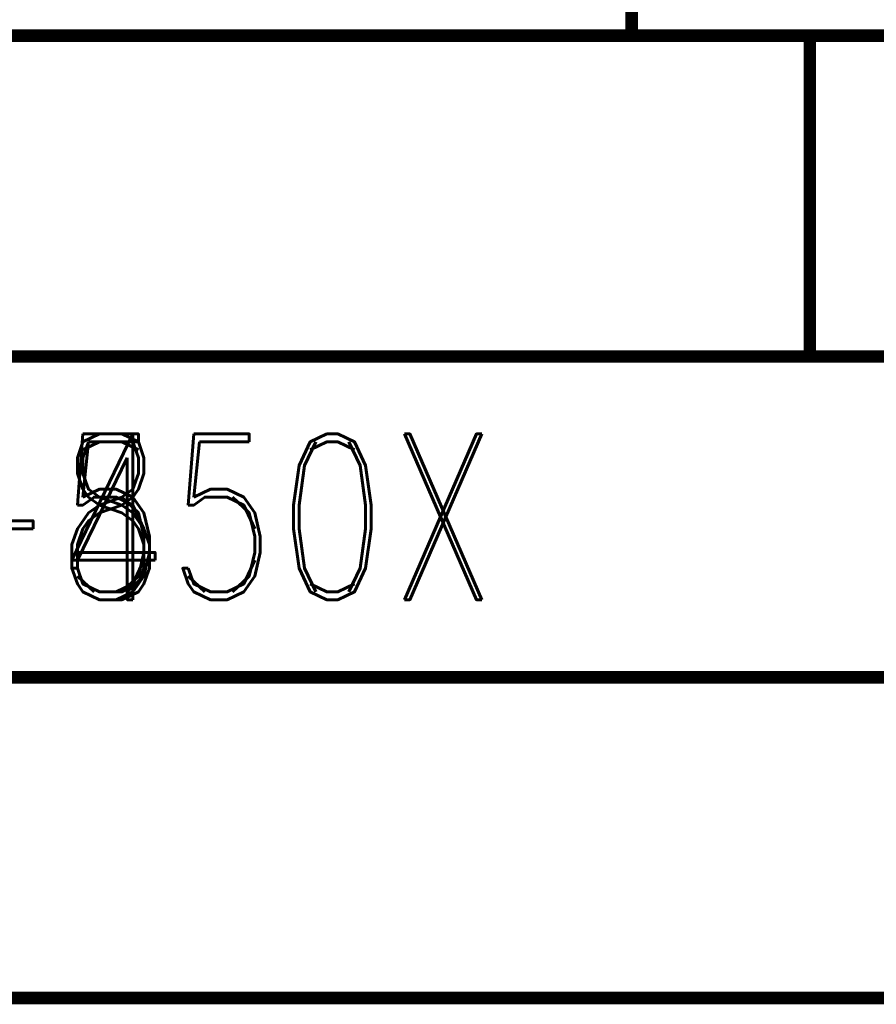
# Model space of a CAD drawing. Extents: x -2 to 113, y -136 to 16.
# Tile 328 of 541: x 20.47 to 27.54, y -10.98 to -2.86. Entities that reach past the tile are written whole.
import ezdxf
from ezdxf.enums import TextEntityAlignment as Align

# ---------------------------------------------------------------- set-up
doc = ezdxf.new("R2010")
doc.units = 0
doc.header["$MEASUREMENT"] = 0
doc.linetypes.add('SOLID', pattern=[0])
doc.layers.get('0').update_dxf_attribs({"linetype": 'SOLID'})
for name, color, linetype in [('1', 7, 'SOLID'), ('10', 7, 'SOLID'), ('11', 7, 'SOLID'), ('12', 7, 'SOLID'), ('13', 7, 'SOLID'), ('14', 7, 'SOLID'), ('15', 7, 'SOLID'), ('16', 7, 'SOLID'), ('17', 7, 'SOLID'), ('18', 7, 'SOLID'), ('19', 7, 'SOLID'), ('2', 7, 'SOLID'), ('20', 7, 'SOLID'), ('21', 7, 'SOLID'), ('22', 7, 'SOLID'), ('23', 7, 'SOLID'), ('24', 7, 'SOLID'), ('25', 7, 'SOLID'), ('26', 7, 'SOLID'), ('27', 7, 'SOLID'), ('28', 7, 'SOLID'), ('29', 7, 'SOLID'), ('3', 7, 'SOLID'), ('30', 7, 'SOLID'), ('31', 7, 'SOLID'), ('32', 7, 'SOLID'), ('33', 7, 'SOLID'), ('34', 7, 'SOLID'), ('35', 7, 'SOLID'), ('36', 7, 'SOLID'), ('37', 7, 'SOLID'), ('38', 7, 'SOLID'), ('39', 7, 'SOLID'), ('4', 7, 'SOLID'), ('40', 7, 'SOLID'), ('41', 7, 'SOLID'), ('42', 7, 'SOLID'), ('43', 7, 'SOLID'), ('44', 7, 'SOLID'), ('45', 7, 'SOLID'), ('46', 7, 'SOLID'), ('47', 7, 'SOLID'), ('48', 7, 'SOLID'), ('49', 7, 'SOLID'), ('5', 7, 'SOLID'), ('50', 7, 'SOLID'), ('51', 7, 'SOLID'), ('52', 7, 'SOLID'), ('53', 7, 'SOLID'), ('54', 7, 'SOLID'), ('55', 7, 'SOLID'), ('56', 7, 'SOLID'), ('57', 7, 'SOLID'), ('58', 7, 'SOLID'), ('59', 7, 'SOLID'), ('6', 7, 'SOLID'), ('60', 7, 'SOLID'), ('61', 7, 'SOLID'), ('62', 7, 'SOLID'), ('63', 7, 'SOLID'), ('64', 7, 'SOLID'), ('65', 7, 'SOLID'), ('66', 7, 'SOLID'), ('67', 7, 'SOLID'), ('68', 7, 'SOLID'), ('7', 7, 'SOLID'), ('8', 7, 'SOLID'), ('9', 7, 'SOLID')]:
    doc.layers.add(name, color=color, linetype=linetype)
doc.styles.add('ROMAND', font='romand', dxfattribs={"height": 1})

msp = doc.modelspace()

# ---------------------------------------------------------------- linework, layer by layer
at = {"color": 7, "linetype": 'SOLID', "const_width": 0.1029}
for points in [[(25.5178, -0.3444), (25.5178, -2.9915)], [(-0.2175, -2.9915), (111.5472, -2.9915)], [(26.9884, -2.9915), (26.9884, -5.6385)], [(-0.2175, -5.6385), (111.5472, -5.6385)], [(-0.2175, -8.2856), (111.5472, -8.2856)], [(-0.2175, -10.9326), (111.5472, -10.9326)]]:
    msp.add_lwpolyline(points, dxfattribs=at)
at = {"layer": '1', "color": 7, "linetype": 'SOLID', "const_width": 0.1029}
for points in [[(25.5178, -0.3444), (25.5178, -2.9915)], [(-0.2175, -2.9915), (111.5472, -2.9915)], [(26.9884, -2.9915), (26.9884, -5.6385)], [(-0.2175, -5.6385), (111.5472, -5.6385)], [(-0.2175, -8.2856), (111.5472, -8.2856)], [(-0.2175, -10.9326), (111.5472, -10.9326)]]:
    msp.add_lwpolyline(points, dxfattribs=at)
at = {"layer": '10', "color": 7, "linetype": 'SOLID', "const_width": 0.1029}
for points in [[(25.5178, -0.3444), (25.5178, -2.9915)], [(-0.2175, -2.9915), (111.5472, -2.9915)], [(26.9884, -2.9915), (26.9884, -5.6385)], [(-0.2175, -5.6385), (111.5472, -5.6385)], [(-0.2175, -8.2856), (111.5472, -8.2856)], [(-0.2175, -10.9326), (111.5472, -10.9326)]]:
    msp.add_lwpolyline(points, dxfattribs=at)
at = {"layer": '11', "color": 7, "linetype": 'SOLID', "const_width": 0.1029}
for points in [[(25.5178, -0.3444), (25.5178, -2.9915)], [(-0.2175, -2.9915), (111.5472, -2.9915)], [(26.9884, -2.9915), (26.9884, -5.6385)], [(-0.2175, -5.6385), (111.5472, -5.6385)], [(-0.2175, -8.2856), (111.5472, -8.2856)], [(-0.2175, -10.9326), (111.5472, -10.9326)]]:
    msp.add_lwpolyline(points, dxfattribs=at)
at = {"layer": '12', "color": 7, "linetype": 'SOLID', "const_width": 0.1029}
for points in [[(25.5178, -0.3444), (25.5178, -2.9915)], [(-0.2175, -2.9915), (111.5472, -2.9915)], [(26.9884, -2.9915), (26.9884, -5.6385)], [(-0.2175, -5.6385), (111.5472, -5.6385)], [(-0.2175, -8.2856), (111.5472, -8.2856)], [(-0.2175, -10.9326), (111.5472, -10.9326)]]:
    msp.add_lwpolyline(points, dxfattribs=at)
at = {"layer": '13', "color": 7, "linetype": 'SOLID', "const_width": 0.1029}
for points in [[(25.5178, -0.3444), (25.5178, -2.9915)], [(-0.2175, -2.9915), (111.5472, -2.9915)], [(26.9884, -2.9915), (26.9884, -5.6385)], [(-0.2175, -5.6385), (111.5472, -5.6385)], [(-0.2175, -8.2856), (111.5472, -8.2856)], [(-0.2175, -10.9326), (111.5472, -10.9326)]]:
    msp.add_lwpolyline(points, dxfattribs=at)
at = {"layer": '14', "color": 7, "linetype": 'SOLID', "const_width": 0.1029}
for points in [[(25.5178, -0.3444), (25.5178, -2.9915)], [(-0.2175, -2.9915), (111.5472, -2.9915)], [(26.9884, -2.9915), (26.9884, -5.6385)], [(-0.2175, -5.6385), (111.5472, -5.6385)], [(-0.2175, -8.2856), (111.5472, -8.2856)], [(-0.2175, -10.9326), (111.5472, -10.9326)]]:
    msp.add_lwpolyline(points, dxfattribs=at)
at = {"layer": '15', "color": 7, "linetype": 'SOLID', "const_width": 0.1029}
for points in [[(25.5178, -0.3444), (25.5178, -2.9915)], [(-0.2175, -2.9915), (111.5472, -2.9915)], [(26.9884, -2.9915), (26.9884, -5.6385)], [(-0.2175, -5.6385), (111.5472, -5.6385)], [(-0.2175, -8.2856), (111.5472, -8.2856)], [(-0.2175, -10.9326), (111.5472, -10.9326)]]:
    msp.add_lwpolyline(points, dxfattribs=at)
at = {"layer": '16', "color": 7, "linetype": 'SOLID', "const_width": 0.1029}
for points in [[(25.5178, -0.3444), (25.5178, -2.9915)], [(-0.2175, -2.9915), (111.5472, -2.9915)], [(26.9884, -2.9915), (26.9884, -5.6385)], [(-0.2175, -5.6385), (111.5472, -5.6385)], [(-0.2175, -8.2856), (111.5472, -8.2856)], [(-0.2175, -10.9326), (111.5472, -10.9326)]]:
    msp.add_lwpolyline(points, dxfattribs=at)
at = {"layer": '17', "color": 7, "linetype": 'SOLID', "const_width": 0.1029}
for points in [[(25.5178, -0.3444), (25.5178, -2.9915)], [(-0.2175, -2.9915), (111.5472, -2.9915)], [(26.9884, -2.9915), (26.9884, -5.6385)], [(-0.2175, -5.6385), (111.5472, -5.6385)], [(-0.2175, -8.2856), (111.5472, -8.2856)], [(-0.2175, -10.9326), (111.5472, -10.9326)]]:
    msp.add_lwpolyline(points, dxfattribs=at)
at = {"layer": '18', "color": 7, "linetype": 'SOLID', "const_width": 0.1029}
for points in [[(25.5178, -0.3444), (25.5178, -2.9915)], [(-0.2175, -2.9915), (111.5472, -2.9915)], [(26.9884, -2.9915), (26.9884, -5.6385)], [(-0.2175, -5.6385), (111.5472, -5.6385)], [(-0.2175, -8.2856), (111.5472, -8.2856)], [(-0.2175, -10.9326), (111.5472, -10.9326)]]:
    msp.add_lwpolyline(points, dxfattribs=at)
at = {"layer": '19', "color": 7, "linetype": 'SOLID', "const_width": 0.1029}
for points in [[(25.5178, -0.3444), (25.5178, -2.9915)], [(-0.2175, -2.9915), (111.5472, -2.9915)], [(26.9884, -2.9915), (26.9884, -5.6385)], [(-0.2175, -5.6385), (111.5472, -5.6385)], [(-0.2175, -8.2856), (111.5472, -8.2856)], [(-0.2175, -10.9326), (111.5472, -10.9326)]]:
    msp.add_lwpolyline(points, dxfattribs=at)
at = {"layer": '2', "color": 7, "linetype": 'SOLID', "const_width": 0.1029}
for points in [[(25.5178, -0.3444), (25.5178, -2.9915)], [(-0.2175, -2.9915), (111.5472, -2.9915)], [(26.9884, -2.9915), (26.9884, -5.6385)], [(-0.2175, -5.6385), (111.5472, -5.6385)], [(-0.2175, -8.2856), (111.5472, -8.2856)], [(-0.2175, -10.9326), (111.5472, -10.9326)]]:
    msp.add_lwpolyline(points, dxfattribs=at)
at = {"layer": '20', "color": 7, "linetype": 'SOLID', "const_width": 0.1029}
for points in [[(25.5178, -0.3444), (25.5178, -2.9915)], [(-0.2175, -2.9915), (111.5472, -2.9915)], [(26.9884, -2.9915), (26.9884, -5.6385)], [(-0.2175, -5.6385), (111.5472, -5.6385)], [(-0.2175, -8.2856), (111.5472, -8.2856)], [(-0.2175, -10.9326), (111.5472, -10.9326)]]:
    msp.add_lwpolyline(points, dxfattribs=at)
at = {"layer": '21', "color": 7, "linetype": 'SOLID', "const_width": 0.1029}
for points in [[(25.5178, -0.3444), (25.5178, -2.9915)], [(-0.2175, -2.9915), (111.5472, -2.9915)], [(26.9884, -2.9915), (26.9884, -5.6385)], [(-0.2175, -5.6385), (111.5472, -5.6385)], [(-0.2175, -8.2856), (111.5472, -8.2856)], [(-0.2175, -10.9326), (111.5472, -10.9326)]]:
    msp.add_lwpolyline(points, dxfattribs=at)
at = {"layer": '22', "color": 7, "linetype": 'SOLID', "const_width": 0.1029}
for points in [[(25.5178, -0.3444), (25.5178, -2.9915)], [(-0.2175, -2.9915), (111.5472, -2.9915)], [(26.9884, -2.9915), (26.9884, -5.6385)], [(-0.2175, -5.6385), (111.5472, -5.6385)], [(-0.2175, -8.2856), (111.5472, -8.2856)], [(-0.2175, -10.9326), (111.5472, -10.9326)]]:
    msp.add_lwpolyline(points, dxfattribs=at)
at = {"layer": '23', "color": 7, "linetype": 'SOLID', "const_width": 0.1029}
for points in [[(25.5178, -0.3444), (25.5178, -2.9915)], [(-0.2175, -2.9915), (111.5472, -2.9915)], [(26.9884, -2.9915), (26.9884, -5.6385)], [(-0.2175, -5.6385), (111.5472, -5.6385)], [(-0.2175, -8.2856), (111.5472, -8.2856)], [(-0.2175, -10.9326), (111.5472, -10.9326)]]:
    msp.add_lwpolyline(points, dxfattribs=at)
at = {"layer": '24', "color": 7, "linetype": 'SOLID', "const_width": 0.1029}
for points in [[(25.5178, -0.3444), (25.5178, -2.9915)], [(-0.2175, -2.9915), (111.5472, -2.9915)], [(26.9884, -2.9915), (26.9884, -5.6385)], [(-0.2175, -5.6385), (111.5472, -5.6385)], [(-0.2175, -8.2856), (111.5472, -8.2856)], [(-0.2175, -10.9326), (111.5472, -10.9326)]]:
    msp.add_lwpolyline(points, dxfattribs=at)
at = {"layer": '25', "color": 7, "linetype": 'SOLID', "const_width": 0.1029}
for points in [[(25.5178, -0.3444), (25.5178, -2.9915)], [(-0.2175, -2.9915), (111.5472, -2.9915)], [(26.9884, -2.9915), (26.9884, -5.6385)], [(-0.2175, -5.6385), (111.5472, -5.6385)], [(-0.2175, -8.2856), (111.5472, -8.2856)], [(-0.2175, -10.9326), (111.5472, -10.9326)]]:
    msp.add_lwpolyline(points, dxfattribs=at)
at = {"layer": '26', "color": 7, "linetype": 'SOLID', "const_width": 0.1029}
for points in [[(25.5178, -0.3444), (25.5178, -2.9915)], [(-0.2175, -2.9915), (111.5472, -2.9915)], [(26.9884, -2.9915), (26.9884, -5.6385)], [(-0.2175, -5.6385), (111.5472, -5.6385)], [(-0.2175, -8.2856), (111.5472, -8.2856)], [(-0.2175, -10.9326), (111.5472, -10.9326)]]:
    msp.add_lwpolyline(points, dxfattribs=at)
at = {"layer": '27', "color": 7, "linetype": 'SOLID', "const_width": 0.1029}
for points in [[(25.5178, -0.3444), (25.5178, -2.9915)], [(-0.2175, -2.9915), (111.5472, -2.9915)], [(26.9884, -2.9915), (26.9884, -5.6385)], [(-0.2175, -5.6385), (111.5472, -5.6385)], [(-0.2175, -8.2856), (111.5472, -8.2856)], [(-0.2175, -10.9326), (111.5472, -10.9326)]]:
    msp.add_lwpolyline(points, dxfattribs=at)
at = {"layer": '28', "color": 7, "linetype": 'SOLID', "const_width": 0.1029}
for points in [[(25.5178, -0.3444), (25.5178, -2.9915)], [(-0.2175, -2.9915), (111.5472, -2.9915)], [(26.9884, -2.9915), (26.9884, -5.6385)], [(-0.2175, -5.6385), (111.5472, -5.6385)], [(-0.2175, -8.2856), (111.5472, -8.2856)], [(-0.2175, -10.9326), (111.5472, -10.9326)]]:
    msp.add_lwpolyline(points, dxfattribs=at)
at = {"layer": '29', "color": 7, "linetype": 'SOLID', "const_width": 0.1029}
for points in [[(25.5178, -0.3444), (25.5178, -2.9915)], [(-0.2175, -2.9915), (111.5472, -2.9915)], [(26.9884, -2.9915), (26.9884, -5.6385)], [(-0.2175, -5.6385), (111.5472, -5.6385)], [(-0.2175, -8.2856), (111.5472, -8.2856)], [(-0.2175, -10.9326), (111.5472, -10.9326)]]:
    msp.add_lwpolyline(points, dxfattribs=at)
at = {"layer": '3', "color": 7, "linetype": 'SOLID', "const_width": 0.1029}
for points in [[(25.5178, -0.3444), (25.5178, -2.9915)], [(-0.2175, -2.9915), (111.5472, -2.9915)], [(26.9884, -2.9915), (26.9884, -5.6385)], [(-0.2175, -5.6385), (111.5472, -5.6385)], [(-0.2175, -8.2856), (111.5472, -8.2856)], [(-0.2175, -10.9326), (111.5472, -10.9326)]]:
    msp.add_lwpolyline(points, dxfattribs=at)
at = {"layer": '30', "color": 7, "linetype": 'SOLID', "const_width": 0.1029}
for points in [[(25.5178, -0.3444), (25.5178, -2.9915)], [(-0.2175, -2.9915), (111.5472, -2.9915)], [(26.9884, -2.9915), (26.9884, -5.6385)], [(-0.2175, -5.6385), (111.5472, -5.6385)], [(-0.2175, -8.2856), (111.5472, -8.2856)], [(-0.2175, -10.9326), (111.5472, -10.9326)]]:
    msp.add_lwpolyline(points, dxfattribs=at)
at = {"layer": '31', "color": 7, "linetype": 'SOLID', "const_width": 0.1029}
for points in [[(25.5178, -0.3444), (25.5178, -2.9915)], [(-0.2175, -2.9915), (111.5472, -2.9915)], [(26.9884, -2.9915), (26.9884, -5.6385)], [(-0.2175, -5.6385), (111.5472, -5.6385)], [(-0.2175, -8.2856), (111.5472, -8.2856)], [(-0.2175, -10.9326), (111.5472, -10.9326)]]:
    msp.add_lwpolyline(points, dxfattribs=at)
at = {"layer": '32', "color": 7, "linetype": 'SOLID', "const_width": 0.1029}
for points in [[(25.5178, -0.3444), (25.5178, -2.9915)], [(-0.2175, -2.9915), (111.5472, -2.9915)], [(26.9884, -2.9915), (26.9884, -5.6385)], [(-0.2175, -5.6385), (111.5472, -5.6385)], [(-0.2175, -8.2856), (111.5472, -8.2856)], [(-0.2175, -10.9326), (111.5472, -10.9326)]]:
    msp.add_lwpolyline(points, dxfattribs=at)
at = {"layer": '33', "color": 7, "linetype": 'SOLID', "const_width": 0.1029}
for points in [[(25.5178, -0.3444), (25.5178, -2.9915)], [(-0.2175, -2.9915), (111.5472, -2.9915)], [(26.9884, -2.9915), (26.9884, -5.6385)], [(-0.2175, -5.6385), (111.5472, -5.6385)], [(-0.2175, -8.2856), (111.5472, -8.2856)], [(-0.2175, -10.9326), (111.5472, -10.9326)]]:
    msp.add_lwpolyline(points, dxfattribs=at)
at = {"layer": '34', "color": 7, "linetype": 'SOLID', "const_width": 0.1029}
for points in [[(25.5178, -0.3444), (25.5178, -2.9915)], [(-0.2175, -2.9915), (111.5472, -2.9915)], [(26.9884, -2.9915), (26.9884, -5.6385)], [(-0.2175, -5.6385), (111.5472, -5.6385)], [(-0.2175, -8.2856), (111.5472, -8.2856)], [(-0.2175, -10.9326), (111.5472, -10.9326)]]:
    msp.add_lwpolyline(points, dxfattribs=at)
at = {"layer": '35', "color": 7, "linetype": 'SOLID', "const_width": 0.1029}
for points in [[(25.5178, -0.3444), (25.5178, -2.9915)], [(-0.2175, -2.9915), (111.5472, -2.9915)], [(26.9884, -2.9915), (26.9884, -5.6385)], [(-0.2175, -5.6385), (111.5472, -5.6385)], [(-0.2175, -8.2856), (111.5472, -8.2856)], [(-0.2175, -10.9326), (111.5472, -10.9326)]]:
    msp.add_lwpolyline(points, dxfattribs=at)
at = {"layer": '36', "color": 7, "linetype": 'SOLID', "const_width": 0.1029}
for points in [[(25.5178, -0.3444), (25.5178, -2.9915)], [(-0.2175, -2.9915), (111.5472, -2.9915)], [(26.9884, -2.9915), (26.9884, -5.6385)], [(-0.2175, -5.6385), (111.5472, -5.6385)], [(-0.2175, -8.2856), (111.5472, -8.2856)], [(-0.2175, -10.9326), (111.5472, -10.9326)]]:
    msp.add_lwpolyline(points, dxfattribs=at)
at = {"layer": '37', "color": 7, "linetype": 'SOLID', "const_width": 0.1029}
for points in [[(25.5178, -0.3444), (25.5178, -2.9915)], [(-0.2175, -2.9915), (111.5472, -2.9915)], [(26.9884, -2.9915), (26.9884, -5.6385)], [(-0.2175, -5.6385), (111.5472, -5.6385)], [(-0.2175, -8.2856), (111.5472, -8.2856)], [(-0.2175, -10.9326), (111.5472, -10.9326)]]:
    msp.add_lwpolyline(points, dxfattribs=at)
at = {"layer": '38', "color": 7, "linetype": 'SOLID', "const_width": 0.1029}
for points in [[(25.5178, -0.3444), (25.5178, -2.9915)], [(-0.2175, -2.9915), (111.5472, -2.9915)], [(26.9884, -2.9915), (26.9884, -5.6385)], [(-0.2175, -5.6385), (111.5472, -5.6385)], [(-0.2175, -8.2856), (111.5472, -8.2856)], [(-0.2175, -10.9326), (111.5472, -10.9326)]]:
    msp.add_lwpolyline(points, dxfattribs=at)
at = {"layer": '39', "color": 7, "linetype": 'SOLID', "const_width": 0.1029}
for points in [[(25.5178, -0.3444), (25.5178, -2.9915)], [(-0.2175, -2.9915), (111.5472, -2.9915)], [(26.9884, -2.9915), (26.9884, -5.6385)], [(-0.2175, -5.6385), (111.5472, -5.6385)], [(-0.2175, -8.2856), (111.5472, -8.2856)], [(-0.2175, -10.9326), (111.5472, -10.9326)]]:
    msp.add_lwpolyline(points, dxfattribs=at)
at = {"layer": '4', "color": 7, "linetype": 'SOLID', "const_width": 0.1029}
for points in [[(25.5178, -0.3444), (25.5178, -2.9915)], [(-0.2175, -2.9915), (111.5472, -2.9915)], [(26.9884, -2.9915), (26.9884, -5.6385)], [(-0.2175, -5.6385), (111.5472, -5.6385)], [(-0.2175, -8.2856), (111.5472, -8.2856)], [(-0.2175, -10.9326), (111.5472, -10.9326)]]:
    msp.add_lwpolyline(points, dxfattribs=at)
at = {"layer": '40', "color": 7, "linetype": 'SOLID', "const_width": 0.1029}
for points in [[(25.5178, -0.3444), (25.5178, -2.9915)], [(-0.2175, -2.9915), (111.5472, -2.9915)], [(26.9884, -2.9915), (26.9884, -5.6385)], [(-0.2175, -5.6385), (111.5472, -5.6385)], [(-0.2175, -8.2856), (111.5472, -8.2856)], [(-0.2175, -10.9326), (111.5472, -10.9326)]]:
    msp.add_lwpolyline(points, dxfattribs=at)
at = {"layer": '41', "color": 7, "linetype": 'SOLID', "const_width": 0.1029}
for points in [[(25.5178, -0.3444), (25.5178, -2.9915)], [(-0.2175, -2.9915), (111.5472, -2.9915)], [(26.9884, -2.9915), (26.9884, -5.6385)], [(-0.2175, -5.6385), (111.5472, -5.6385)], [(-0.2175, -8.2856), (111.5472, -8.2856)], [(-0.2175, -10.9326), (111.5472, -10.9326)]]:
    msp.add_lwpolyline(points, dxfattribs=at)
at = {"layer": '42', "color": 7, "linetype": 'SOLID', "const_width": 0.1029}
for points in [[(25.5178, -0.3444), (25.5178, -2.9915)], [(-0.2175, -2.9915), (111.5472, -2.9915)], [(26.9884, -2.9915), (26.9884, -5.6385)], [(-0.2175, -5.6385), (111.5472, -5.6385)], [(-0.2175, -8.2856), (111.5472, -8.2856)], [(-0.2175, -10.9326), (111.5472, -10.9326)]]:
    msp.add_lwpolyline(points, dxfattribs=at)
at = {"layer": '43', "color": 7, "linetype": 'SOLID', "const_width": 0.1029}
for points in [[(25.5178, -0.3444), (25.5178, -2.9915)], [(-0.2175, -2.9915), (111.5472, -2.9915)], [(26.9884, -2.9915), (26.9884, -5.6385)], [(-0.2175, -5.6385), (111.5472, -5.6385)], [(-0.2175, -8.2856), (111.5472, -8.2856)], [(-0.2175, -10.9326), (111.5472, -10.9326)]]:
    msp.add_lwpolyline(points, dxfattribs=at)
at = {"layer": '44', "color": 7, "linetype": 'SOLID', "const_width": 0.1029}
for points in [[(25.5178, -0.3444), (25.5178, -2.9915)], [(-0.2175, -2.9915), (111.5472, -2.9915)], [(26.9884, -2.9915), (26.9884, -5.6385)], [(-0.2175, -5.6385), (111.5472, -5.6385)], [(-0.2175, -8.2856), (111.5472, -8.2856)], [(-0.2175, -10.9326), (111.5472, -10.9326)]]:
    msp.add_lwpolyline(points, dxfattribs=at)
at = {"layer": '45', "color": 7, "linetype": 'SOLID', "const_width": 0.1029}
for points in [[(25.5178, -0.3444), (25.5178, -2.9915)], [(-0.2175, -2.9915), (111.5472, -2.9915)], [(26.9884, -2.9915), (26.9884, -5.6385)], [(-0.2175, -5.6385), (111.5472, -5.6385)], [(-0.2175, -8.2856), (111.5472, -8.2856)], [(-0.2175, -10.9326), (111.5472, -10.9326)]]:
    msp.add_lwpolyline(points, dxfattribs=at)
at = {"layer": '46', "color": 7, "linetype": 'SOLID', "const_width": 0.1029}
for points in [[(25.5178, -0.3444), (25.5178, -2.9915)], [(-0.2175, -2.9915), (111.5472, -2.9915)], [(26.9884, -2.9915), (26.9884, -5.6385)], [(-0.2175, -5.6385), (111.5472, -5.6385)], [(-0.2175, -8.2856), (111.5472, -8.2856)], [(-0.2175, -10.9326), (111.5472, -10.9326)]]:
    msp.add_lwpolyline(points, dxfattribs=at)
at = {"layer": '47', "color": 7, "linetype": 'SOLID', "const_width": 0.1029}
for points in [[(25.5178, -0.3444), (25.5178, -2.9915)], [(-0.2175, -2.9915), (111.5472, -2.9915)], [(26.9884, -2.9915), (26.9884, -5.6385)], [(-0.2175, -5.6385), (111.5472, -5.6385)], [(-0.2175, -8.2856), (111.5472, -8.2856)], [(-0.2175, -10.9326), (111.5472, -10.9326)]]:
    msp.add_lwpolyline(points, dxfattribs=at)
at = {"layer": '48', "color": 7, "linetype": 'SOLID', "const_width": 0.1029}
for points in [[(25.5178, -0.3444), (25.5178, -2.9915)], [(-0.2175, -2.9915), (111.5472, -2.9915)], [(26.9884, -2.9915), (26.9884, -5.6385)], [(-0.2175, -5.6385), (111.5472, -5.6385)], [(-0.2175, -8.2856), (111.5472, -8.2856)], [(-0.2175, -10.9326), (111.5472, -10.9326)]]:
    msp.add_lwpolyline(points, dxfattribs=at)
at = {"layer": '49', "color": 7, "linetype": 'SOLID', "const_width": 0.1029}
for points in [[(25.5178, -0.3444), (25.5178, -2.9915)], [(-0.2175, -2.9915), (111.5472, -2.9915)], [(26.9884, -2.9915), (26.9884, -5.6385)], [(-0.2175, -5.6385), (111.5472, -5.6385)], [(-0.2175, -8.2856), (111.5472, -8.2856)], [(-0.2175, -10.9326), (111.5472, -10.9326)]]:
    msp.add_lwpolyline(points, dxfattribs=at)
at = {"layer": '5', "color": 7, "linetype": 'SOLID', "const_width": 0.1029}
for points in [[(25.5178, -0.3444), (25.5178, -2.9915)], [(-0.2175, -2.9915), (111.5472, -2.9915)], [(26.9884, -2.9915), (26.9884, -5.6385)], [(-0.2175, -5.6385), (111.5472, -5.6385)], [(-0.2175, -8.2856), (111.5472, -8.2856)], [(-0.2175, -10.9326), (111.5472, -10.9326)]]:
    msp.add_lwpolyline(points, dxfattribs=at)
at = {"layer": '50', "color": 7, "linetype": 'SOLID', "const_width": 0.1029}
for points in [[(25.5178, -0.3444), (25.5178, -2.9915)], [(-0.2175, -2.9915), (111.5472, -2.9915)], [(26.9884, -2.9915), (26.9884, -5.6385)], [(-0.2175, -5.6385), (111.5472, -5.6385)], [(-0.2175, -8.2856), (111.5472, -8.2856)], [(-0.2175, -10.9326), (111.5472, -10.9326)]]:
    msp.add_lwpolyline(points, dxfattribs=at)
at = {"layer": '51', "color": 7, "linetype": 'SOLID', "const_width": 0.1029}
for points in [[(25.5178, -0.3444), (25.5178, -2.9915)], [(-0.2175, -2.9915), (111.5472, -2.9915)], [(26.9884, -2.9915), (26.9884, -5.6385)], [(-0.2175, -5.6385), (111.5472, -5.6385)], [(-0.2175, -8.2856), (111.5472, -8.2856)], [(-0.2175, -10.9326), (111.5472, -10.9326)]]:
    msp.add_lwpolyline(points, dxfattribs=at)
at = {"layer": '52', "color": 7, "linetype": 'SOLID', "const_width": 0.1029}
for points in [[(25.5178, -0.3444), (25.5178, -2.9915)], [(-0.2175, -2.9915), (111.5472, -2.9915)], [(26.9884, -2.9915), (26.9884, -5.6385)], [(-0.2175, -5.6385), (111.5472, -5.6385)], [(-0.2175, -8.2856), (111.5472, -8.2856)], [(-0.2175, -10.9326), (111.5472, -10.9326)]]:
    msp.add_lwpolyline(points, dxfattribs=at)
at = {"layer": '53', "color": 7, "linetype": 'SOLID', "const_width": 0.1029}
for points in [[(25.5178, -0.3444), (25.5178, -2.9915)], [(-0.2175, -2.9915), (111.5472, -2.9915)], [(26.9884, -2.9915), (26.9884, -5.6385)], [(-0.2175, -5.6385), (111.5472, -5.6385)], [(-0.2175, -8.2856), (111.5472, -8.2856)], [(-0.2175, -10.9326), (111.5472, -10.9326)]]:
    msp.add_lwpolyline(points, dxfattribs=at)
at = {"layer": '54', "color": 7, "linetype": 'SOLID', "const_width": 0.1029}
for points in [[(25.5178, -0.3444), (25.5178, -2.9915)], [(-0.2175, -2.9915), (111.5472, -2.9915)], [(26.9884, -2.9915), (26.9884, -5.6385)], [(-0.2175, -5.6385), (111.5472, -5.6385)], [(-0.2175, -8.2856), (111.5472, -8.2856)], [(-0.2175, -10.9326), (111.5472, -10.9326)]]:
    msp.add_lwpolyline(points, dxfattribs=at)
at = {"layer": '55', "color": 7, "linetype": 'SOLID', "const_width": 0.1029}
for points in [[(25.5178, -0.3444), (25.5178, -2.9915)], [(-0.2175, -2.9915), (111.5472, -2.9915)], [(26.9884, -2.9915), (26.9884, -5.6385)], [(-0.2175, -5.6385), (111.5472, -5.6385)], [(-0.2175, -8.2856), (111.5472, -8.2856)], [(-0.2175, -10.9326), (111.5472, -10.9326)]]:
    msp.add_lwpolyline(points, dxfattribs=at)
at = {"layer": '56', "color": 7, "linetype": 'SOLID', "const_width": 0.1029}
for points in [[(25.5178, -0.3444), (25.5178, -2.9915)], [(-0.2175, -2.9915), (111.5472, -2.9915)], [(26.9884, -2.9915), (26.9884, -5.6385)], [(-0.2175, -5.6385), (111.5472, -5.6385)], [(-0.2175, -8.2856), (111.5472, -8.2856)], [(-0.2175, -10.9326), (111.5472, -10.9326)]]:
    msp.add_lwpolyline(points, dxfattribs=at)
at = {"layer": '57', "color": 7, "linetype": 'SOLID', "const_width": 0.1029}
for points in [[(25.5178, -0.3444), (25.5178, -2.9915)], [(-0.2175, -2.9915), (111.5472, -2.9915)], [(26.9884, -2.9915), (26.9884, -5.6385)], [(-0.2175, -5.6385), (111.5472, -5.6385)], [(-0.2175, -8.2856), (111.5472, -8.2856)], [(-0.2175, -10.9326), (111.5472, -10.9326)]]:
    msp.add_lwpolyline(points, dxfattribs=at)
at = {"layer": '58', "color": 7, "linetype": 'SOLID', "const_width": 0.1029}
for points in [[(25.5178, -0.3444), (25.5178, -2.9915)], [(-0.2175, -2.9915), (111.5472, -2.9915)], [(26.9884, -2.9915), (26.9884, -5.6385)], [(-0.2175, -5.6385), (111.5472, -5.6385)], [(-0.2175, -8.2856), (111.5472, -8.2856)], [(-0.2175, -10.9326), (111.5472, -10.9326)]]:
    msp.add_lwpolyline(points, dxfattribs=at)
at = {"layer": '59', "color": 7, "linetype": 'SOLID', "const_width": 0.1029}
for points in [[(25.5178, -0.3444), (25.5178, -2.9915)], [(-0.2175, -2.9915), (111.5472, -2.9915)], [(26.9884, -2.9915), (26.9884, -5.6385)], [(-0.2175, -5.6385), (111.5472, -5.6385)], [(-0.2175, -8.2856), (111.5472, -8.2856)], [(-0.2175, -10.9326), (111.5472, -10.9326)]]:
    msp.add_lwpolyline(points, dxfattribs=at)
at = {"layer": '6', "color": 7, "linetype": 'SOLID', "const_width": 0.1029}
for points in [[(25.5178, -0.3444), (25.5178, -2.9915)], [(-0.2175, -2.9915), (111.5472, -2.9915)], [(26.9884, -2.9915), (26.9884, -5.6385)], [(-0.2175, -5.6385), (111.5472, -5.6385)], [(-0.2175, -8.2856), (111.5472, -8.2856)], [(-0.2175, -10.9326), (111.5472, -10.9326)]]:
    msp.add_lwpolyline(points, dxfattribs=at)
at = {"layer": '60', "color": 7, "linetype": 'SOLID', "const_width": 0.1029}
for points in [[(25.5178, -0.3444), (25.5178, -2.9915)], [(-0.2175, -2.9915), (111.5472, -2.9915)], [(26.9884, -2.9915), (26.9884, -5.6385)], [(-0.2175, -5.6385), (111.5472, -5.6385)], [(-0.2175, -8.2856), (111.5472, -8.2856)], [(-0.2175, -10.9326), (111.5472, -10.9326)]]:
    msp.add_lwpolyline(points, dxfattribs=at)
at = {"layer": '61', "color": 7, "linetype": 'SOLID', "const_width": 0.1029}
for points in [[(25.5178, -0.3444), (25.5178, -2.9915)], [(-0.2175, -2.9915), (111.5472, -2.9915)], [(26.9884, -2.9915), (26.9884, -5.6385)], [(-0.2175, -5.6385), (111.5472, -5.6385)], [(-0.2175, -8.2856), (111.5472, -8.2856)], [(-0.2175, -10.9326), (111.5472, -10.9326)]]:
    msp.add_lwpolyline(points, dxfattribs=at)
at = {"layer": '62', "color": 7, "linetype": 'SOLID', "const_width": 0.1029}
for points in [[(25.5178, -0.3444), (25.5178, -2.9915)], [(-0.2175, -2.9915), (111.5472, -2.9915)], [(26.9884, -2.9915), (26.9884, -5.6385)], [(-0.2175, -5.6385), (111.5472, -5.6385)], [(-0.2175, -8.2856), (111.5472, -8.2856)], [(-0.2175, -10.9326), (111.5472, -10.9326)]]:
    msp.add_lwpolyline(points, dxfattribs=at)
at = {"layer": '63', "color": 7, "linetype": 'SOLID', "const_width": 0.1029}
for points in [[(25.5178, -0.3444), (25.5178, -2.9915)], [(-0.2175, -2.9915), (111.5472, -2.9915)], [(26.9884, -2.9915), (26.9884, -5.6385)], [(-0.2175, -5.6385), (111.5472, -5.6385)], [(-0.2175, -8.2856), (111.5472, -8.2856)], [(-0.2175, -10.9326), (111.5472, -10.9326)]]:
    msp.add_lwpolyline(points, dxfattribs=at)
at = {"layer": '64', "color": 7, "linetype": 'SOLID', "const_width": 0.1029}
for points in [[(25.5178, -0.3444), (25.5178, -2.9915)], [(-0.2175, -2.9915), (111.5472, -2.9915)], [(26.9884, -2.9915), (26.9884, -5.6385)], [(-0.2175, -5.6385), (111.5472, -5.6385)], [(-0.2175, -8.2856), (111.5472, -8.2856)], [(-0.2175, -10.9326), (111.5472, -10.9326)]]:
    msp.add_lwpolyline(points, dxfattribs=at)
at = {"layer": '65', "color": 7, "linetype": 'SOLID', "const_width": 0.1029}
for points in [[(25.5178, -0.3444), (25.5178, -2.9915)], [(-0.2175, -2.9915), (111.5472, -2.9915)], [(26.9884, -2.9915), (26.9884, -5.6385)], [(-0.2175, -5.6385), (111.5472, -5.6385)], [(-0.2175, -8.2856), (111.5472, -8.2856)], [(-0.2175, -10.9326), (111.5472, -10.9326)]]:
    msp.add_lwpolyline(points, dxfattribs=at)
at = {"layer": '66', "color": 7, "linetype": 'SOLID', "const_width": 0.1029}
for points in [[(25.5178, -0.3444), (25.5178, -2.9915)], [(-0.2175, -2.9915), (111.5472, -2.9915)], [(26.9884, -2.9915), (26.9884, -5.6385)], [(-0.2175, -5.6385), (111.5472, -5.6385)], [(-0.2175, -8.2856), (111.5472, -8.2856)], [(-0.2175, -10.9326), (111.5472, -10.9326)]]:
    msp.add_lwpolyline(points, dxfattribs=at)
at = {"layer": '67', "color": 7, "linetype": 'SOLID', "const_width": 0.1029}
for points in [[(25.5178, -0.3444), (25.5178, -2.9915)], [(-0.2175, -2.9915), (111.5472, -2.9915)], [(26.9884, -2.9915), (26.9884, -5.6385)], [(-0.2175, -5.6385), (111.5472, -5.6385)], [(-0.2175, -8.2856), (111.5472, -8.2856)], [(-0.2175, -10.9326), (111.5472, -10.9326)]]:
    msp.add_lwpolyline(points, dxfattribs=at)
at = {"layer": '68', "color": 7, "linetype": 'SOLID', "const_width": 0.1029}
for points in [[(25.5178, -0.3444), (25.5178, -2.9915)], [(-0.2175, -2.9915), (111.5472, -2.9915)], [(26.9884, -2.9915), (26.9884, -5.6385)], [(-0.2175, -5.6385), (111.5472, -5.6385)], [(-0.2175, -8.2856), (111.5472, -8.2856)], [(-0.2175, -10.9326), (111.5472, -10.9326)]]:
    msp.add_lwpolyline(points, dxfattribs=at)
at = {"layer": '7', "color": 7, "linetype": 'SOLID', "const_width": 0.1029}
for points in [[(25.5178, -0.3444), (25.5178, -2.9915)], [(-0.2175, -2.9915), (111.5472, -2.9915)], [(26.9884, -2.9915), (26.9884, -5.6385)], [(-0.2175, -5.6385), (111.5472, -5.6385)], [(-0.2175, -8.2856), (111.5472, -8.2856)], [(-0.2175, -10.9326), (111.5472, -10.9326)]]:
    msp.add_lwpolyline(points, dxfattribs=at)
at = {"layer": '8', "color": 7, "linetype": 'SOLID', "const_width": 0.1029}
for points in [[(25.5178, -0.3444), (25.5178, -2.9915)], [(-0.2175, -2.9915), (111.5472, -2.9915)], [(26.9884, -2.9915), (26.9884, -5.6385)], [(-0.2175, -5.6385), (111.5472, -5.6385)], [(-0.2175, -8.2856), (111.5472, -8.2856)], [(-0.2175, -10.9326), (111.5472, -10.9326)]]:
    msp.add_lwpolyline(points, dxfattribs=at)
at = {"layer": '9', "color": 7, "linetype": 'SOLID', "const_width": 0.1029}
for points in [[(25.5178, -0.3444), (25.5178, -2.9915)], [(-0.2175, -2.9915), (111.5472, -2.9915)], [(26.9884, -2.9915), (26.9884, -5.6385)], [(-0.2175, -5.6385), (111.5472, -5.6385)], [(-0.2175, -8.2856), (111.5472, -8.2856)], [(-0.2175, -10.9326), (111.5472, -10.9326)]]:
    msp.add_lwpolyline(points, dxfattribs=at)

# ---------------------------------------------------------------- texts
at = {"color": 7, "style": 'ROMAND', "width": 0.78}
msp.add_text('CME-850', height=1.36765, dxfattribs=at).set_placement((16.6942, -6.962), align=Align.MIDDLE_LEFT)
at = {"layer": '1', "color": 7, "style": 'ROMAND', "width": 0.78}
msp.add_text('CME-850', height=1.36765, dxfattribs=at).set_placement((16.6942, -6.962), align=Align.MIDDLE_LEFT)
at = {"layer": '10', "color": 7, "style": 'ROMAND', "width": 0.78}
msp.add_text('CME-850', height=1.36765, dxfattribs=at).set_placement((16.6942, -6.962), align=Align.MIDDLE_LEFT)
at = {"layer": '11', "color": 7, "style": 'ROMAND', "width": 0.78}
msp.add_text('CME-850', height=1.36765, dxfattribs=at).set_placement((16.6942, -6.962), align=Align.MIDDLE_LEFT)
at = {"layer": '12', "color": 7, "style": 'ROMAND', "width": 0.78}
msp.add_text('CME-55', height=1.36765, dxfattribs=at).set_placement((16.6942, -6.962), align=Align.MIDDLE_LEFT)
at = {"layer": '13', "color": 7, "style": 'ROMAND', "width": 0.78}
msp.add_text('CME-55', height=1.36765, dxfattribs=at).set_placement((16.6942, -6.962), align=Align.MIDDLE_LEFT)
at = {"layer": '14', "color": 7, "style": 'ROMAND', "width": 0.78}
msp.add_text('CME-550X', height=1.36765, dxfattribs=at).set_placement((16.6942, -6.962), align=Align.MIDDLE_LEFT)
at = {"layer": '15', "color": 7, "style": 'ROMAND', "width": 0.78}
msp.add_text('CME-550X', height=1.36765, dxfattribs=at).set_placement((16.6942, -6.962), align=Align.MIDDLE_LEFT)
at = {"layer": '16', "color": 7, "style": 'ROMAND', "width": 0.78}
msp.add_text('CME-550', height=1.36765, dxfattribs=at).set_placement((16.6942, -6.962), align=Align.MIDDLE_LEFT)
at = {"layer": '17', "color": 7, "style": 'ROMAND', "width": 0.78}
msp.add_text('CME-550', height=1.36765, dxfattribs=at).set_placement((16.6942, -6.962), align=Align.MIDDLE_LEFT)
at = {"layer": '18', "color": 7, "style": 'ROMAND', "width": 0.78}
msp.add_text('CME-850', height=1.36765, dxfattribs=at).set_placement((16.6942, -6.962), align=Align.MIDDLE_LEFT)
at = {"layer": '19', "color": 7, "style": 'ROMAND', "width": 0.78}
msp.add_text('CME-850', height=1.36765, dxfattribs=at).set_placement((16.6942, -6.962), align=Align.MIDDLE_LEFT)
at = {"layer": '2', "color": 7, "style": 'ROMAND', "width": 0.78}
msp.add_text('CME-550X', height=1.36765, dxfattribs=at).set_placement((16.6942, -6.962), align=Align.MIDDLE_LEFT)
at = {"layer": '20', "color": 7, "style": 'ROMAND', "width": 0.78}
msp.add_text('CME-550', height=1.36765, dxfattribs=at).set_placement((16.6942, -6.962), align=Align.MIDDLE_LEFT)
at = {"layer": '21', "color": 7, "style": 'ROMAND', "width": 0.78}
msp.add_text('CME-550', height=1.36765, dxfattribs=at).set_placement((16.6942, -6.962), align=Align.MIDDLE_LEFT)
at = {"layer": '22', "color": 7, "style": 'ROMAND', "width": 0.78}
msp.add_text('CME-45', height=1.36765, dxfattribs=at).set_placement((16.6942, -6.962), align=Align.MIDDLE_LEFT)
at = {"layer": '23', "color": 7, "style": 'ROMAND', "width": 0.78}
msp.add_text('CME-45', height=1.36765, dxfattribs=at).set_placement((16.6942, -6.962), align=Align.MIDDLE_LEFT)
at = {"layer": '24', "color": 7, "style": 'ROMAND', "width": 0.78}
msp.add_text('CME-850', height=1.36765, dxfattribs=at).set_placement((16.6942, -6.962), align=Align.MIDDLE_LEFT)
at = {"layer": '25', "color": 7, "style": 'ROMAND', "width": 0.78}
msp.add_text('CME-850', height=1.36765, dxfattribs=at).set_placement((16.6942, -6.962), align=Align.MIDDLE_LEFT)
at = {"layer": '26', "color": 7, "style": 'ROMAND', "width": 0.78}
msp.add_text('CME-550', height=1.36765, dxfattribs=at).set_placement((16.6942, -6.962), align=Align.MIDDLE_LEFT)
at = {"layer": '27', "color": 7, "style": 'ROMAND', "width": 0.78}
msp.add_text('CME-45', height=1.36765, dxfattribs=at).set_placement((16.6942, -6.962), align=Align.MIDDLE_LEFT)
at = {"layer": '28', "color": 7, "style": 'ROMAND', "width": 0.78}
msp.add_text('CME-45', height=1.36765, dxfattribs=at).set_placement((16.6942, -6.962), align=Align.MIDDLE_LEFT)
at = {"layer": '29', "color": 7, "style": 'ROMAND', "width": 0.78}
msp.add_text('CME-550', height=1.36765, dxfattribs=at).set_placement((16.6942, -6.962), align=Align.MIDDLE_LEFT)
at = {"layer": '3', "color": 7, "style": 'ROMAND', "width": 0.78}
msp.add_text('CME-550X', height=1.36765, dxfattribs=at).set_placement((16.6942, -6.962), align=Align.MIDDLE_LEFT)
at = {"layer": '30', "color": 7, "style": 'ROMAND', "width": 0.78}
msp.add_text('CME-45', height=1.36765, dxfattribs=at).set_placement((16.6942, -6.962), align=Align.MIDDLE_LEFT)
at = {"layer": '31', "color": 7, "style": 'ROMAND', "width": 0.78}
msp.add_text('CME-45', height=1.36765, dxfattribs=at).set_placement((16.6942, -6.962), align=Align.MIDDLE_LEFT)
at = {"layer": '32', "color": 7, "style": 'ROMAND', "width": 0.78}
msp.add_text('CME-45', height=1.36765, dxfattribs=at).set_placement((16.6942, -6.962), align=Align.MIDDLE_LEFT)
at = {"layer": '33', "color": 7, "style": 'ROMAND', "width": 0.78}
msp.add_text('CME-45', height=1.36765, dxfattribs=at).set_placement((16.6942, -6.962), align=Align.MIDDLE_LEFT)
at = {"layer": '34', "color": 7, "style": 'ROMAND', "width": 0.78}
msp.add_text('CME-45', height=1.36765, dxfattribs=at).set_placement((16.6942, -6.962), align=Align.MIDDLE_LEFT)
at = {"layer": '35', "color": 7, "style": 'ROMAND', "width": 0.78}
msp.add_text('CME-45', height=1.36765, dxfattribs=at).set_placement((16.6942, -6.962), align=Align.MIDDLE_LEFT)
at = {"layer": '36', "color": 7, "style": 'ROMAND', "width": 0.78}
msp.add_text('CME-45', height=1.36765, dxfattribs=at).set_placement((16.6942, -6.962), align=Align.MIDDLE_LEFT)
at = {"layer": '37', "color": 7, "style": 'ROMAND', "width": 0.78}
msp.add_text('CME-45', height=1.36765, dxfattribs=at).set_placement((16.6942, -6.962), align=Align.MIDDLE_LEFT)
at = {"layer": '38', "color": 7, "style": 'ROMAND', "width": 0.78}
msp.add_text('CME-45', height=1.36765, dxfattribs=at).set_placement((16.6942, -6.962), align=Align.MIDDLE_LEFT)
at = {"layer": '39', "color": 7, "style": 'ROMAND', "width": 0.78}
msp.add_text('CME-850', height=1.36765, dxfattribs=at).set_placement((16.6942, -6.962), align=Align.MIDDLE_LEFT)
at = {"layer": '40', "color": 7, "style": 'ROMAND', "width": 0.78}
msp.add_text('CME-850', height=1.36765, dxfattribs=at).set_placement((16.6942, -6.962), align=Align.MIDDLE_LEFT)
at = {"layer": '41', "color": 7, "style": 'ROMAND', "width": 0.78}
msp.add_text('CME-45', height=1.36765, dxfattribs=at).set_placement((16.6942, -6.962), align=Align.MIDDLE_LEFT)
at = {"layer": '42', "color": 7, "style": 'ROMAND', "width": 0.78}
msp.add_text('CME-45', height=1.36765, dxfattribs=at).set_placement((16.6942, -6.962), align=Align.MIDDLE_LEFT)
at = {"layer": '43', "color": 7, "style": 'ROMAND', "width": 0.78}
msp.add_text('CME-45', height=1.36765, dxfattribs=at).set_placement((16.6942, -6.962), align=Align.MIDDLE_LEFT)
at = {"layer": '44', "color": 7, "style": 'ROMAND', "width": 0.78}
msp.add_text('CME-45', height=1.36765, dxfattribs=at).set_placement((16.6942, -6.962), align=Align.MIDDLE_LEFT)
at = {"layer": '45', "color": 7, "style": 'ROMAND', "width": 0.78}
msp.add_text('CME-550', height=1.36765, dxfattribs=at).set_placement((16.6942, -6.962), align=Align.MIDDLE_LEFT)
at = {"layer": '46', "color": 7, "style": 'ROMAND', "width": 0.78}
msp.add_text('CME-550', height=1.36765, dxfattribs=at).set_placement((16.6942, -6.962), align=Align.MIDDLE_LEFT)
at = {"layer": '47', "color": 7, "style": 'ROMAND', "width": 0.78}
msp.add_text('CME-45', height=1.36765, dxfattribs=at).set_placement((16.6942, -6.962), align=Align.MIDDLE_LEFT)
at = {"layer": '48', "color": 7, "style": 'ROMAND', "width": 0.78}
msp.add_text('CME-45', height=1.36765, dxfattribs=at).set_placement((16.6942, -6.962), align=Align.MIDDLE_LEFT)
at = {"layer": '49', "color": 7, "style": 'ROMAND', "width": 0.78}
msp.add_text('CME-45', height=1.36765, dxfattribs=at).set_placement((16.6942, -6.962), align=Align.MIDDLE_LEFT)
at = {"layer": '52', "color": 7, "style": 'ROMAND', "width": 0.78}
msp.add_text('CME-55', height=1.36765, dxfattribs=at).set_placement((16.6942, -6.962), align=Align.MIDDLE_LEFT)
at = {"layer": '53', "color": 7, "style": 'ROMAND', "width": 0.78}
msp.add_text('CME-55', height=1.36765, dxfattribs=at).set_placement((16.6942, -6.962), align=Align.MIDDLE_LEFT)
at = {"layer": '56', "color": 7, "style": 'ROMAND', "width": 0.78}
msp.add_text('CME-45', height=1.36765, dxfattribs=at).set_placement((16.6942, -6.962), align=Align.MIDDLE_LEFT)
at = {"layer": '57', "color": 7, "style": 'ROMAND', "width": 0.78}
msp.add_text('CME-850', height=1.36765, dxfattribs=at).set_placement((16.6942, -6.962), align=Align.MIDDLE_LEFT)
at = {"layer": '58', "color": 7, "style": 'ROMAND', "width": 0.78}
msp.add_text('CME-850', height=1.36765, dxfattribs=at).set_placement((16.6942, -6.962), align=Align.MIDDLE_LEFT)
at = {"layer": '59', "color": 7, "style": 'ROMAND', "width": 0.78}
msp.add_text('CME-55', height=1.36765, dxfattribs=at).set_placement((16.6942, -6.962), align=Align.MIDDLE_LEFT)
at = {"layer": '6', "color": 7, "style": 'ROMAND', "width": 0.78}
msp.add_text('CME-55', height=1.36765, dxfattribs=at).set_placement((16.6942, -6.962), align=Align.MIDDLE_LEFT)
at = {"layer": '60', "color": 7, "style": 'ROMAND', "width": 0.78}
msp.add_text('CME-55', height=1.36765, dxfattribs=at).set_placement((16.6942, -6.962), align=Align.MIDDLE_LEFT)
at = {"layer": '61', "color": 7, "style": 'ROMAND', "width": 0.78}
msp.add_text('CME-550', height=1.36765, dxfattribs=at).set_placement((16.6942, -6.962), align=Align.MIDDLE_LEFT)
at = {"layer": '62', "color": 7, "style": 'ROMAND', "width": 0.78}
msp.add_text('CME-550', height=1.36765, dxfattribs=at).set_placement((16.6942, -6.962), align=Align.MIDDLE_LEFT)
at = {"layer": '63', "color": 7, "style": 'ROMAND', "width": 0.78}
msp.add_text('CME-850', height=1.36765, dxfattribs=at).set_placement((16.6942, -6.962), align=Align.MIDDLE_LEFT)
at = {"layer": '64', "color": 7, "style": 'ROMAND', "width": 0.78}
msp.add_text('CME-850', height=1.36765, dxfattribs=at).set_placement((16.6942, -6.962), align=Align.MIDDLE_LEFT)
at = {"layer": '65', "color": 7, "style": 'ROMAND', "width": 0.78}
msp.add_text('CME-550X', height=1.36765, dxfattribs=at).set_placement((16.6942, -6.962), align=Align.MIDDLE_LEFT)
at = {"layer": '66', "color": 7, "style": 'ROMAND', "width": 0.78}
msp.add_text('CME-550X', height=1.36765, dxfattribs=at).set_placement((16.6942, -6.962), align=Align.MIDDLE_LEFT)
at = {"layer": '67', "color": 7, "style": 'ROMAND', "width": 0.78}
msp.add_text('CME-550X', height=1.36765, dxfattribs=at).set_placement((16.6942, -6.962), align=Align.MIDDLE_LEFT)
at = {"layer": '68', "color": 7, "style": 'ROMAND', "width": 0.78}
msp.add_text('CME-550X', height=1.36765, dxfattribs=at).set_placement((16.6942, -6.962), align=Align.MIDDLE_LEFT)
at = {"layer": '7', "color": 7, "style": 'ROMAND', "width": 0.78}
msp.add_text('CME-55', height=1.36765, dxfattribs=at).set_placement((16.6942, -6.962), align=Align.MIDDLE_LEFT)
at = {"layer": '8', "color": 7, "style": 'ROMAND', "width": 0.78}
msp.add_text('CME-550', height=1.36765, dxfattribs=at).set_placement((16.6942, -6.962), align=Align.MIDDLE_LEFT)
at = {"layer": '9', "color": 7, "style": 'ROMAND', "width": 0.78}
msp.add_text('CME-550', height=1.36765, dxfattribs=at).set_placement((16.6942, -6.962), align=Align.MIDDLE_LEFT)

doc.saveas('drawing.dxf')
